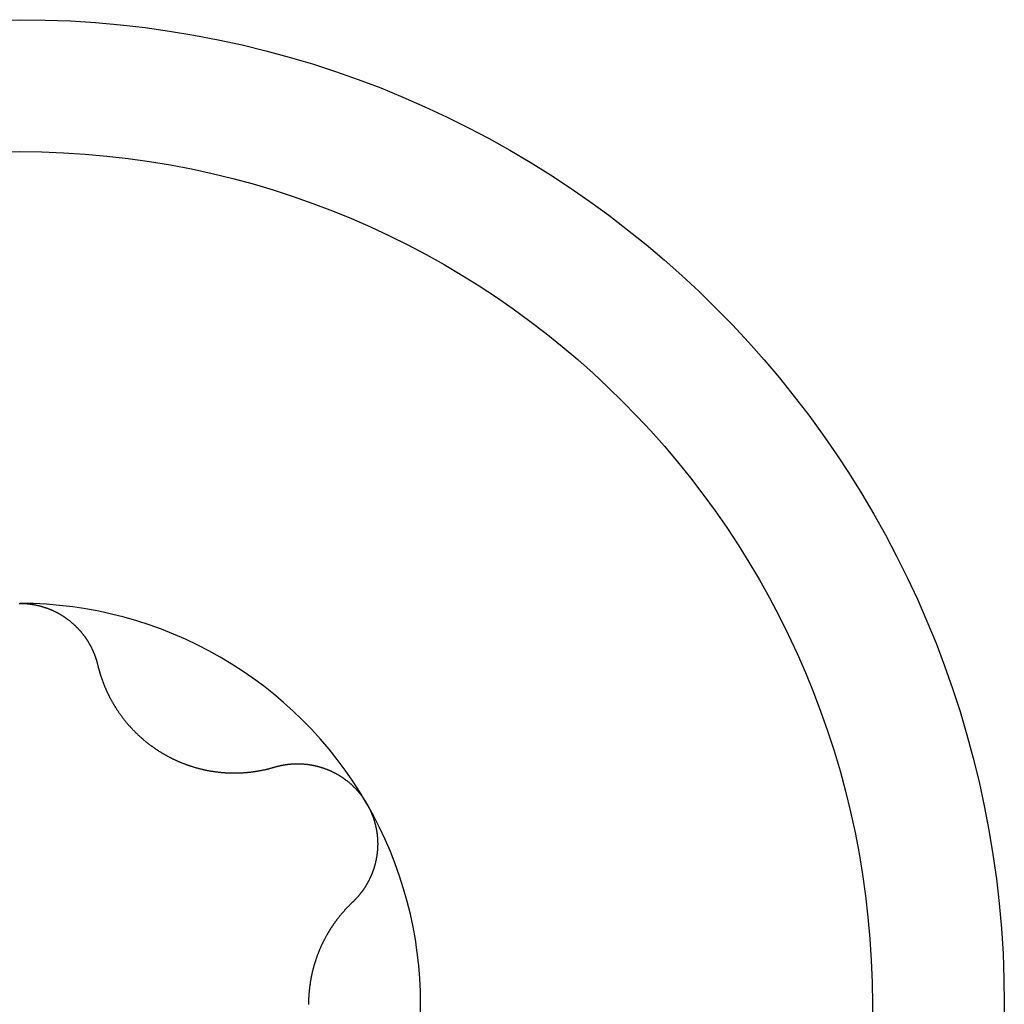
# Model space of a CAD drawing. Extents: x 1107 to 4046, y 937 to 3355.
# Tile 652 of 656: x 2152 to 2157, y 2886 to 2891. Entities that reach past the tile are written whole.
import ezdxf

# ---------------------------------------------------------------- set-up
doc = ezdxf.new("R2010")
doc.units = 0
doc.layers.add('KF_VIDA_L___C_BOTTOM', color=7, linetype='CONTINUOUS')

# ---------------------------------------------------------------- blocks, each defined once
blk = doc.blocks.new('KF_VIDA_L___C_BOTTOM')
at = {"layer": 'KF_VIDA_L___C_BOTTOM'}
for points in [[(-35.0021, 12.975, 0), (-35, 12.975, 0)], [(-35, 12.975, 0), (-34.9979, 12.975, 0), (-34.9958, 12.975, 0), (-34.9937, 12.9749, 0), (-34.9916, 12.9749, 0), (-34.9894, 12.9749, 0), (-34.9873, 12.9748, 0), (-34.9852, 12.9747, 0), (-34.9831, 12.9746, 0), (-34.981, 12.9745, 0), (-34.9788, 12.9744, 0), (-34.9767, 12.9743, 0), (-34.9746, 12.9741, 0), (-34.9725, 12.974, 0), (-34.9703, 12.9738, 0), (-34.9682, 12.9737, 0), (-34.9661, 12.9735, 0), (-34.9639, 12.9733, 0), (-34.9618, 12.9731, 0), (-34.9597, 12.9729, 0), (-34.9576, 12.9726, 0), (-34.9554, 12.9724, 0), (-34.9533, 12.9721, 0), (-34.9512, 12.9719, 0), (-34.9491, 12.9716, 0), (-34.9469, 12.9713, 0), (-34.9448, 12.971, 0), (-34.9427, 12.9707, 0), (-34.9405, 12.9704, 0), (-34.9384, 12.97, 0), (-34.9363, 12.9697, 0), (-34.9342, 12.9693, 0), (-34.932, 12.969, 0), (-34.9299, 12.9686, 0), (-34.9278, 12.9682, 0), (-34.9257, 12.9678, 0), (-34.9236, 12.9674, 0), (-34.9215, 12.967, 0), (-34.9193, 12.9665, 0), (-34.9172, 12.9661, 0), (-34.9151, 12.9656, 0), (-34.913, 12.9652, 0), (-34.9109, 12.9647, 0), (-34.9088, 12.9642, 0), (-34.9067, 12.9637, 0), (-34.9046, 12.9632, 0), (-34.9025, 12.9626, 0), (-34.9004, 12.9621, 0), (-34.8983, 12.9615, 0), (-34.8962, 12.961, 0), (-34.8941, 12.9604, 0), (-34.8921, 12.9598, 0), (-34.89, 12.9592, 0), (-34.8879, 12.9586, 0), (-34.8858, 12.958, 0), (-34.8837, 12.9574, 0), (-34.8817, 12.9567, 0), (-34.8796, 12.9561, 0), (-34.8776, 12.9554, 0), (-34.8755, 12.9548, 0), (-34.8734, 12.9541, 0), (-34.8714, 12.9534, 0), (-34.8693, 12.9527, 0), (-34.8673, 12.952, 0), (-34.8653, 12.9512, 0), (-34.8632, 12.9505, 0), (-34.8612, 12.9497, 0), (-34.8592, 12.949, 0), (-34.8572, 12.9482, 0), (-34.8551, 12.9474, 0), (-34.8531, 12.9466, 0), (-34.8511, 12.9458, 0), (-34.8491, 12.945, 0), (-34.8471, 12.9442, 0), (-34.8451, 12.9433, 0), (-34.8432, 12.9425, 0), (-34.8412, 12.9416, 0), (-34.8392, 12.9408, 0), (-34.8372, 12.9399, 0), (-34.8353, 12.939, 0), (-34.8333, 12.9381, 0), (-34.8313, 12.9372, 0), (-34.8294, 12.9363, 0), (-34.8275, 12.9353, 0), (-34.8255, 12.9344, 0), (-34.8236, 12.9334, 0), (-34.8217, 12.9325, 0), (-34.8198, 12.9315, 0), (-34.8178, 12.9305, 0), (-34.8159, 12.9295, 0), (-34.814, 12.9285, 0), (-34.8122, 12.9275, 0), (-34.8103, 12.9264, 0), (-34.8084, 12.9254, 0), (-34.8065, 12.9243, 0), (-34.8047, 12.9233, 0), (-34.8028, 12.9222, 0), (-34.801, 12.9211, 0), (-34.7991, 12.9201, 0), (-34.7973, 12.919, 0), (-34.7954, 12.9179, 0), (-34.7936, 12.9167, 0), (-34.7918, 12.9156, 0), (-34.79, 12.9145, 0), (-34.7882, 12.9133, 0), (-34.7864, 12.9122, 0), (-34.7846, 12.911, 0), (-34.7828, 12.9098, 0), (-34.7811, 12.9087, 0), (-34.7793, 12.9075, 0), (-34.7775, 12.9063, 0), (-34.7758, 12.9051, 0), (-34.7741, 12.9039, 0), (-34.7723, 12.9026, 0), (-34.7706, 12.9014, 0), (-34.7689, 12.9002, 0), (-34.7672, 12.8989, 0), (-34.7655, 12.8977, 0), (-34.7638, 12.8964, 0), (-34.7621, 12.8951, 0), (-34.7604, 12.8939, 0), (-34.7587, 12.8926, 0), (-34.7571, 12.8913, 0), (-34.7554, 12.89, 0), (-34.7538, 12.8887, 0), (-34.7521, 12.8874, 0), (-34.7505, 12.886, 0), (-34.7489, 12.8847, 0), (-34.7473, 12.8834, 0), (-34.7457, 12.882, 0), (-34.7441, 12.8807, 0), (-34.7425, 12.8793, 0), (-34.7409, 12.878, 0), (-34.7393, 12.8766, 0), (-34.7378, 12.8752, 0), (-34.7362, 12.8738, 0), (-34.7347, 12.8724, 0), (-34.7332, 12.8711, 0), (-34.7316, 12.8697, 0), (-34.7301, 12.8682, 0), (-34.7286, 12.8668, 0), (-34.7271, 12.8654, 0), (-34.7256, 12.864, 0), (-34.7241, 12.8626, 0), (-34.7227, 12.8611, 0), (-34.7212, 12.8597, 0), (-34.7198, 12.8582, 0), (-34.7183, 12.8568, 0), (-34.7169, 12.8553, 0), (-34.7155, 12.8539, 0), (-34.7141, 12.8524, 0), (-34.7126, 12.8509, 0), (-34.7113, 12.8494, 0), (-34.7099, 12.848, 0), (-34.7085, 12.8465, 0), (-34.7071, 12.845, 0), (-34.7058, 12.8435, 0), (-34.7044, 12.842, 0), (-34.7031, 12.8405, 0), (-34.7018, 12.839, 0), (-34.7005, 12.8374, 0), (-34.6992, 12.8359, 0), (-34.6979, 12.8344, 0), (-34.6966, 12.8329, 0), (-34.6953, 12.8314, 0), (-34.694, 12.8298, 0), (-34.6928, 12.8283, 0), (-34.6916, 12.8267, 0), (-34.6903, 12.8252, 0), (-34.6891, 12.8237, 0), (-34.6879, 12.8221, 0), (-34.6867, 12.8205, 0), (-34.6855, 12.819, 0), (-34.6843, 12.8174, 0), (-34.6831, 12.8158, 0), (-34.682, 12.8143, 0), (-34.6808, 12.8127, 0), (-34.6796, 12.8111, 0), (-34.6785, 12.8095, 0), (-34.6774, 12.8079, 0), (-34.6762, 12.8062, 0), (-34.6751, 12.8046, 0), (-34.674, 12.803, 0), (-34.6729, 12.8014, 0), (-34.6718, 12.7997, 0), (-34.6707, 12.7981, 0), (-34.6696, 12.7964, 0), (-34.6685, 12.7947, 0), (-34.6675, 12.7931, 0), (-34.6664, 12.7914, 0), (-34.6653, 12.7897, 0), (-34.6643, 12.7881, 0), (-34.6633, 12.7864, 0), (-34.6622, 12.7847, 0), (-34.6612, 12.783, 0), (-34.6602, 12.7813, 0), (-34.6592, 12.7796, 0), (-34.6582, 12.7778, 0), (-34.6572, 12.7761, 0), (-34.6562, 12.7744, 0), (-34.6553, 12.7727, 0), (-34.6543, 12.7709, 0), (-34.6533, 12.7692, 0), (-34.6524, 12.7674, 0), (-34.6515, 12.7657, 0), (-34.6505, 12.7639, 0), (-34.6496, 12.7622, 0), (-34.6487, 12.7604, 0), (-34.6478, 12.7586, 0), (-34.6469, 12.7568, 0), (-34.646, 12.7551, 0), (-34.6451, 12.7533, 0), (-34.6443, 12.7515, 0), (-34.6434, 12.7497, 0), (-34.6426, 12.7479, 0), (-34.6417, 12.7461, 0), (-34.6409, 12.7443, 0), (-34.6401, 12.7425, 0), (-34.6392, 12.7407, 0), (-34.6384, 12.7388, 0), (-34.6376, 12.737, 0), (-34.6368, 12.7352, 0), (-34.6361, 12.7334, 0), (-34.6353, 12.7315, 0), (-34.6345, 12.7297, 0), (-34.6338, 12.7278, 0), (-34.633, 12.726, 0), (-34.6323, 12.7241, 0), (-34.6316, 12.7223, 0), (-34.6309, 12.7204, 0), (-34.6302, 12.7186, 0), (-34.6295, 12.7167, 0), (-34.6288, 12.7148, 0), (-34.6281, 12.713, 0), (-34.6274, 12.7111, 0), (-34.6268, 12.7092, 0), (-34.6261, 12.7073, 0), (-34.6255, 12.7055, 0), (-34.6249, 12.7036, 0), (-34.6242, 12.7017, 0), (-34.6236, 12.6998, 0), (-34.623, 12.6979, 0), (-34.6224, 12.696, 0), (-34.6219, 12.6941, 0), (-34.6213, 12.6922, 0), (-34.6207, 12.6903, 0), (-34.6202, 12.6884, 0), (-34.6196, 12.6865, 0), (-34.6191, 12.6846, 0), (-34.6186, 12.6827, 0), (-34.6181, 12.6808, 0), (-34.6176, 12.6788, 0), (-34.6171, 12.6769, 0), (-34.6166, 12.675, 0), (-34.6161, 12.6731, 0), (-34.6157, 12.6711, 0)], [(-34.6157, 12.6711, 0), (-34.6151, 12.6688, 0), (-34.6145, 12.6665, 0), (-34.614, 12.6641, 0), (-34.6134, 12.6618, 0), (-34.6128, 12.6594, 0), (-34.6122, 12.6571, 0), (-34.6116, 12.6548, 0), (-34.6109, 12.6524, 0), (-34.6103, 12.6501, 0), (-34.6097, 12.6478, 0), (-34.609, 12.6455, 0), (-34.6084, 12.6431, 0), (-34.6077, 12.6408, 0), (-34.6071, 12.6385, 0), (-34.6064, 12.6362, 0), (-34.6057, 12.6339, 0), (-34.605, 12.6316, 0), (-34.6043, 12.6293, 0), (-34.6036, 12.627, 0), (-34.6029, 12.6247, 0), (-34.6022, 12.6224, 0), (-34.6014, 12.6201, 0), (-34.6007, 12.6178, 0), (-34.6, 12.6155, 0), (-34.5992, 12.6132, 0), (-34.5985, 12.611, 0), (-34.5977, 12.6087, 0), (-34.5969, 12.6064, 0), (-34.5961, 12.6042, 0), (-34.5953, 12.6019, 0), (-34.5945, 12.5996, 0), (-34.5937, 12.5974, 0), (-34.5929, 12.5951, 0), (-34.5921, 12.5929, 0), (-34.5913, 12.5906, 0), (-34.5904, 12.5884, 0), (-34.5896, 12.5862, 0), (-34.5888, 12.5839, 0), (-34.5879, 12.5817, 0), (-34.587, 12.5795, 0), (-34.5862, 12.5773, 0), (-34.5853, 12.5751, 0), (-34.5844, 12.5728, 0), (-34.5835, 12.5706, 0), (-34.5826, 12.5684, 0), (-34.5817, 12.5662, 0), (-34.5808, 12.564, 0), (-34.5799, 12.5619, 0), (-34.579, 12.5597, 0), (-34.578, 12.5575, 0), (-34.5771, 12.5553, 0), (-34.5762, 12.5532, 0), (-34.5752, 12.551, 0), (-34.5742, 12.5488, 0), (-34.5733, 12.5467, 0), (-34.5723, 12.5445, 0), (-34.5713, 12.5424, 0), (-34.5703, 12.5403, 0), (-34.5694, 12.5381, 0), (-34.5684, 12.536, 0), (-34.5674, 12.5339, 0), (-34.5663, 12.5318, 0), (-34.5653, 12.5296, 0), (-34.5643, 12.5275, 0), (-34.5633, 12.5254, 0), (-34.5622, 12.5233, 0), (-34.5612, 12.5212, 0), (-34.5601, 12.5191, 0), (-34.5591, 12.5171, 0), (-34.558, 12.5149, 0), (-34.5569, 12.5128, 0), (-34.5558, 12.5107, 0), (-34.5547, 12.5086, 0), (-34.5536, 12.5065, 0), (-34.5525, 12.5044, 0), (-34.5513, 12.5023, 0), (-34.5502, 12.5002, 0), (-34.549, 12.4981, 0), (-34.5479, 12.496, 0), (-34.5467, 12.4939, 0), (-34.5455, 12.4918, 0), (-34.5443, 12.4896, 0), (-34.5431, 12.4875, 0), (-34.5419, 12.4854, 0), (-34.5406, 12.4833, 0), (-34.5394, 12.4812, 0), (-34.5381, 12.4791, 0), (-34.5369, 12.477, 0), (-34.5356, 12.4748, 0), (-34.5343, 12.4727, 0), (-34.5331, 12.4706, 0), (-34.5318, 12.4685, 0), (-34.5304, 12.4664, 0), (-34.5291, 12.4643, 0), (-34.5278, 12.4622, 0), (-34.5265, 12.4601, 0), (-34.5251, 12.4579, 0), (-34.5238, 12.4558, 0), (-34.5224, 12.4537, 0), (-34.521, 12.4516, 0), (-34.5196, 12.4495, 0), (-34.5182, 12.4474, 0), (-34.5168, 12.4453, 0), (-34.5154, 12.4432, 0), (-34.514, 12.4411, 0), (-34.5126, 12.439, 0), (-34.5111, 12.4369, 0), (-34.5097, 12.4349, 0), (-34.5082, 12.4328, 0), (-34.5067, 12.4307, 0), (-34.5052, 12.4286, 0), (-34.5037, 12.4265, 0), (-34.5022, 12.4244, 0), (-34.5007, 12.4224, 0), (-34.4992, 12.4203, 0), (-34.4977, 12.4182, 0), (-34.4961, 12.4162, 0), (-34.4946, 12.4141, 0), (-34.493, 12.412, 0), (-34.4915, 12.41, 0), (-34.4899, 12.4079, 0), (-34.4883, 12.4059, 0), (-34.4867, 12.4038, 0), (-34.4851, 12.4018, 0), (-34.4835, 12.3998, 0), (-34.4819, 12.3977, 0), (-34.4803, 12.3957, 0), (-34.4786, 12.3937, 0), (-34.477, 12.3917, 0), (-34.4753, 12.3896, 0), (-34.4736, 12.3876, 0), (-34.472, 12.3856, 0), (-34.4703, 12.3836, 0), (-34.4686, 12.3816, 0), (-34.4669, 12.3796, 0), (-34.4652, 12.3776, 0), (-34.4634, 12.3757, 0), (-34.4617, 12.3737, 0), (-34.46, 12.3717, 0), (-34.4582, 12.3698, 0), (-34.4565, 12.3678, 0), (-34.4547, 12.3658, 0), (-34.4529, 12.3639, 0), (-34.4511, 12.362, 0), (-34.4494, 12.36, 0), (-34.4476, 12.3581, 0), (-34.4457, 12.3562, 0), (-34.4439, 12.3543, 0), (-34.4421, 12.3523, 0), (-34.4403, 12.3504, 0), (-34.4384, 12.3485, 0), (-34.4366, 12.3467, 0), (-34.4347, 12.3448, 0), (-34.4328, 12.3429, 0), (-34.431, 12.341, 0), (-34.4291, 12.3392, 0), (-34.4272, 12.3373, 0), (-34.4253, 12.3354, 0), (-34.4234, 12.3336, 0), (-34.4215, 12.3318, 0), (-34.4195, 12.3299, 0), (-34.4176, 12.3281, 0), (-34.4157, 12.3263, 0), (-34.4137, 12.3245, 0), (-34.4118, 12.3227, 0), (-34.4098, 12.3209, 0), (-34.4079, 12.3191, 0), (-34.4059, 12.3173, 0), (-34.4039, 12.3156, 0), (-34.4019, 12.3138, 0), (-34.3999, 12.312, 0), (-34.3979, 12.3103, 0), (-34.3959, 12.3086, 0), (-34.3939, 12.3068, 0), (-34.3919, 12.3051, 0), (-34.3899, 12.3034, 0), (-34.3879, 12.3017, 0), (-34.3858, 12.3, 0), (-34.3838, 12.2983, 0), (-34.3817, 12.2966, 0), (-34.3797, 12.2949, 0), (-34.3776, 12.2932, 0), (-34.3756, 12.2916, 0), (-34.3735, 12.2899, 0), (-34.3714, 12.2883, 0), (-34.3693, 12.2867, 0), (-34.3673, 12.285, 0), (-34.3652, 12.2834, 0), (-34.3631, 12.2818, 0), (-34.361, 12.2802, 0), (-34.3589, 12.2786, 0), (-34.3568, 12.277, 0), (-34.3547, 12.2755, 0), (-34.3526, 12.2739, 0), (-34.3504, 12.2723, 0), (-34.3483, 12.2708, 0), (-34.3462, 12.2693, 0), (-34.3441, 12.2677, 0), (-34.3419, 12.2662, 0), (-34.3398, 12.2647, 0), (-34.3376, 12.2632, 0), (-34.3355, 12.2617, 0), (-34.3334, 12.2602, 0), (-34.3312, 12.2587, 0), (-34.329, 12.2573, 0), (-34.3269, 12.2558, 0), (-34.3247, 12.2544, 0), (-34.3226, 12.253, 0), (-34.3204, 12.2515, 0), (-34.3182, 12.2501, 0), (-34.316, 12.2487, 0), (-34.3139, 12.2473, 0), (-34.3117, 12.2459, 0), (-34.3095, 12.2446, 0), (-34.3073, 12.2432, 0), (-34.3051, 12.2418, 0), (-34.303, 12.2405, 0), (-34.3008, 12.2392, 0), (-34.2986, 12.2378, 0), (-34.2964, 12.2365, 0), (-34.2942, 12.2352, 0), (-34.292, 12.2339, 0), (-34.2898, 12.2327, 0), (-34.2876, 12.2314, 0), (-34.2854, 12.2301, 0), (-34.2832, 12.2289, 0), (-34.2809, 12.2276, 0), (-34.2787, 12.2264, 0), (-34.2765, 12.2251, 0), (-34.2742, 12.2239, 0), (-34.272, 12.2227, 0), (-34.2697, 12.2215, 0), (-34.2674, 12.2203, 0), (-34.2651, 12.2191, 0), (-34.2629, 12.2179, 0), (-34.2606, 12.2167, 0), (-34.2583, 12.2155, 0), (-34.2559, 12.2143, 0), (-34.2536, 12.2132, 0), (-34.2513, 12.212, 0), (-34.249, 12.2109, 0), (-34.2466, 12.2097, 0), (-34.2443, 12.2086, 0), (-34.2419, 12.2074, 0), (-34.2396, 12.2063, 0), (-34.2372, 12.2052, 0), (-34.2348, 12.2041, 0), (-34.2325, 12.203, 0), (-34.2301, 12.2019, 0), (-34.2277, 12.2008, 0), (-34.2253, 12.1998, 0), (-34.2229, 12.1987, 0), (-34.2205, 12.1976, 0), (-34.2181, 12.1966, 0), (-34.2157, 12.1956, 0), (-34.2132, 12.1945, 0), (-34.2108, 12.1935, 0), (-34.2084, 12.1925, 0), (-34.2059, 12.1915, 0), (-34.2035, 12.1905, 0), (-34.201, 12.1895, 0), (-34.1986, 12.1885, 0), (-34.1961, 12.1875, 0), (-34.1937, 12.1866, 0), (-34.1912, 12.1856, 0), (-34.1887, 12.1847, 0), (-34.1863, 12.1837, 0), (-34.1838, 12.1828, 0), (-34.1813, 12.1819, 0), (-34.1788, 12.181, 0), (-34.1763, 12.1801, 0), (-34.1738, 12.1792, 0), (-34.1713, 12.1783, 0), (-34.1688, 12.1774, 0), (-34.1663, 12.1766, 0), (-34.1638, 12.1757, 0), (-34.1613, 12.1748, 0), (-34.1587, 12.174, 0), (-34.1562, 12.1732, 0), (-34.1537, 12.1724, 0), (-34.1512, 12.1716, 0), (-34.1486, 12.1708, 0), (-34.1461, 12.17, 0), (-34.1436, 12.1692, 0), (-34.141, 12.1684, 0), (-34.1385, 12.1677, 0), (-34.1359, 12.1669, 0), (-34.1334, 12.1662, 0), (-34.1308, 12.1654, 0), (-34.1283, 12.1647, 0), (-34.1257, 12.164, 0), (-34.1232, 12.1633, 0), (-34.1206, 12.1626, 0), (-34.118, 12.1619, 0), (-34.1155, 12.1613, 0), (-34.1129, 12.1606, 0), (-34.1104, 12.16, 0), (-34.1078, 12.1593, 0), (-34.1052, 12.1587, 0), (-34.1026, 12.1581, 0), (-34.1001, 12.1575, 0), (-34.0975, 12.1569, 0), (-34.0949, 12.1563, 0), (-34.0924, 12.1557, 0), (-34.0898, 12.1552, 0), (-34.0872, 12.1546, 0), (-34.0846, 12.1541, 0), (-34.0821, 12.1535, 0), (-34.0795, 12.153, 0), (-34.0769, 12.1525, 0), (-34.0743, 12.152, 0), (-34.0718, 12.1515, 0), (-34.0692, 12.151, 0), (-34.0666, 12.1506, 0), (-34.064, 12.1501, 0), (-34.0615, 12.1497, 0), (-34.0589, 12.1492, 0), (-34.0563, 12.1488, 0), (-34.0537, 12.1484, 0), (-34.0512, 12.148, 0), (-34.0486, 12.1476, 0), (-34.046, 12.1472, 0), (-34.0435, 12.1468, 0), (-34.0409, 12.1464, 0), (-34.0383, 12.1461, 0), (-34.0357, 12.1457, 0), (-34.0332, 12.1454, 0), (-34.0306, 12.1451, 0), (-34.0281, 12.1447, 0), (-34.0255, 12.1444, 0), (-34.0229, 12.1441, 0), (-34.0204, 12.1438, 0), (-34.0178, 12.1436, 0), (-34.0153, 12.1433, 0), (-34.0127, 12.143, 0), (-34.0102, 12.1428, 0), (-34.0076, 12.1425, 0), (-34.0051, 12.1423, 0), (-34.0026, 12.1421, 0), (-34, 12.1419, 0), (-33.9975, 12.1417, 0), (-33.995, 12.1415, 0), (-33.9924, 12.1413, 0), (-33.9899, 12.1411, 0), (-33.9874, 12.1409, 0), (-33.9849, 12.1408, 0), (-33.9823, 12.1406, 0), (-33.9798, 12.1405, 0), (-33.9773, 12.1404, 0), (-33.9748, 12.1402, 0), (-33.9723, 12.1401, 0), (-33.9698, 12.14, 0), (-33.9673, 12.1399, 0), (-33.9648, 12.1398, 0), (-33.9624, 12.1398, 0), (-33.9599, 12.1397, 0), (-33.9574, 12.1396, 0), (-33.9549, 12.1396, 0), (-33.9525, 12.1395, 0), (-33.95, 12.1395, 0), (-33.9476, 12.1395, 0), (-33.9451, 12.1395, 0), (-33.9427, 12.1395, 0), (-33.9402, 12.1395, 0), (-33.9378, 12.1395, 0), (-33.9354, 12.1395, 0), (-33.9329, 12.1395, 0), (-33.9305, 12.1396, 0), (-33.9281, 12.1396, 0), (-33.9257, 12.1397, 0), (-33.9233, 12.1397, 0), (-33.9209, 12.1398, 0), (-33.9185, 12.1399, 0), (-33.9161, 12.1399, 0), (-33.9137, 12.14, 0), (-33.9114, 12.1401, 0), (-33.909, 12.1403, 0), (-33.9067, 12.1404, 0), (-33.9043, 12.1405, 0), (-33.902, 12.1406, 0), (-33.8996, 12.1408, 0), (-33.8973, 12.1409, 0), (-33.895, 12.1411, 0), (-33.8926, 12.1413, 0), (-33.8903, 12.1414, 0), (-33.8879, 12.1416, 0), (-33.8856, 12.1418, 0), (-33.8833, 12.142, 0), (-33.8809, 12.1422, 0), (-33.8786, 12.1424, 0), (-33.8762, 12.1427, 0), (-33.8739, 12.1429, 0), (-33.8715, 12.1431, 0), (-33.8692, 12.1434, 0), (-33.8668, 12.1436, 0), (-33.8645, 12.1439, 0), (-33.8621, 12.1442, 0), (-33.8598, 12.1445, 0), (-33.8574, 12.1448, 0), (-33.8551, 12.1451, 0), (-33.8527, 12.1454, 0), (-33.8504, 12.1457, 0), (-33.848, 12.146, 0), (-33.8457, 12.1463, 0), (-33.8433, 12.1467, 0), (-33.841, 12.147, 0), (-33.8386, 12.1474, 0), (-33.8362, 12.1477, 0), (-33.8339, 12.1481, 0), (-33.8315, 12.1485, 0), (-33.8292, 12.1489, 0), (-33.8268, 12.1493, 0), (-33.8245, 12.1497, 0), (-33.8221, 12.1501, 0), (-33.8198, 12.1505, 0), (-33.8174, 12.151, 0), (-33.815, 12.1514, 0), (-33.8127, 12.1518, 0), (-33.8103, 12.1523, 0), (-33.808, 12.1528, 0), (-33.8056, 12.1532, 0), (-33.8033, 12.1537, 0), (-33.8009, 12.1542, 0), (-33.7986, 12.1547, 0), (-33.7962, 12.1552, 0), (-33.7939, 12.1557, 0), (-33.7915, 12.1562, 0), (-33.7892, 12.1568, 0), (-33.7868, 12.1573, 0), (-33.7845, 12.1579, 0), (-33.7822, 12.1584, 0), (-33.7798, 12.159, 0), (-33.7775, 12.1595, 0), (-33.7751, 12.1601, 0), (-33.7728, 12.1607, 0), (-33.7705, 12.1613, 0), (-33.7681, 12.1619, 0), (-33.7658, 12.1625, 0), (-33.7635, 12.1632, 0), (-33.7611, 12.1638, 0), (-33.7588, 12.1644, 0), (-33.7565, 12.1651, 0), (-33.7542, 12.1657, 0), (-33.7519, 12.1664, 0), (-33.7495, 12.1671, 0), (-33.7472, 12.1677, 0), (-33.7449, 12.1684, 0)], [(-33.7449, 12.1684, 0), (-33.743, 12.169, 0), (-33.7411, 12.1695, 0), (-33.7392, 12.1701, 0), (-33.7373, 12.1706, 0), (-33.7354, 12.1711, 0), (-33.7335, 12.1717, 0), (-33.7316, 12.1722, 0), (-33.7296, 12.1726, 0), (-33.7277, 12.1731, 0), (-33.7258, 12.1736, 0), (-33.7239, 12.1741, 0), (-33.7219, 12.1745, 0), (-33.72, 12.175, 0), (-33.7181, 12.1754, 0), (-33.7161, 12.1758, 0), (-33.7142, 12.1763, 0), (-33.7122, 12.1767, 0), (-33.7103, 12.1771, 0), (-33.7083, 12.1774, 0), (-33.7064, 12.1778, 0), (-33.7044, 12.1782, 0), (-33.7025, 12.1786, 0), (-33.7005, 12.1789, 0), (-33.6986, 12.1792, 0), (-33.6966, 12.1796, 0), (-33.6946, 12.1799, 0), (-33.6927, 12.1802, 0), (-33.6907, 12.1805, 0), (-33.6887, 12.1808, 0), (-33.6868, 12.1811, 0), (-33.6848, 12.1813, 0), (-33.6828, 12.1816, 0), (-33.6808, 12.1818, 0), (-33.6789, 12.1821, 0), (-33.6769, 12.1823, 0), (-33.6749, 12.1825, 0), (-33.6729, 12.1828, 0), (-33.671, 12.183, 0), (-33.669, 12.1831, 0), (-33.667, 12.1833, 0), (-33.665, 12.1835, 0), (-33.663, 12.1837, 0), (-33.661, 12.1838, 0), (-33.6591, 12.184, 0), (-33.6571, 12.1841, 0), (-33.6551, 12.1842, 0), (-33.6531, 12.1843, 0), (-33.6511, 12.1844, 0), (-33.6491, 12.1845, 0), (-33.6471, 12.1846, 0), (-33.6452, 12.1847, 0), (-33.6432, 12.1848, 0), (-33.6412, 12.1848, 0), (-33.6392, 12.1849, 0), (-33.6372, 12.1849, 0), (-33.6352, 12.1849, 0), (-33.6332, 12.1849, 0), (-33.6313, 12.1849, 0), (-33.6293, 12.1849, 0), (-33.6273, 12.1849, 0), (-33.6253, 12.1849, 0), (-33.6233, 12.1849, 0), (-33.6213, 12.1848, 0), (-33.6194, 12.1848, 0), (-33.6174, 12.1847, 0), (-33.6154, 12.1846, 0), (-33.6134, 12.1845, 0), (-33.6114, 12.1844, 0), (-33.6095, 12.1843, 0), (-33.6075, 12.1842, 0), (-33.6055, 12.1841, 0), (-33.6035, 12.184, 0), (-33.6016, 12.1838, 0), (-33.5996, 12.1837, 0), (-33.5976, 12.1835, 0), (-33.5957, 12.1833, 0), (-33.5937, 12.1832, 0), (-33.5917, 12.183, 0), (-33.5898, 12.1828, 0), (-33.5878, 12.1826, 0), (-33.5859, 12.1823, 0), (-33.5839, 12.1821, 0), (-33.582, 12.1819, 0), (-33.58, 12.1816, 0), (-33.5781, 12.1813, 0), (-33.5761, 12.1811, 0), (-33.5742, 12.1808, 0), (-33.5722, 12.1805, 0), (-33.5703, 12.1802, 0), (-33.5683, 12.1799, 0), (-33.5663, 12.1795, 0), (-33.5644, 12.1792, 0), (-33.5624, 12.1789, 0), (-33.5605, 12.1785, 0), (-33.5585, 12.1781, 0), (-33.5565, 12.1778, 0), (-33.5546, 12.1774, 0), (-33.5526, 12.177, 0), (-33.5506, 12.1765, 0), (-33.5486, 12.1761, 0), (-33.5467, 12.1757, 0), (-33.5447, 12.1752, 0), (-33.5427, 12.1748, 0), (-33.5407, 12.1743, 0), (-33.5388, 12.1738, 0), (-33.5368, 12.1733, 0), (-33.5348, 12.1728, 0), (-33.5328, 12.1723, 0), (-33.5308, 12.1718, 0), (-33.5289, 12.1713, 0), (-33.5269, 12.1707, 0), (-33.5249, 12.1702, 0), (-33.5229, 12.1696, 0), (-33.521, 12.169, 0), (-33.519, 12.1684, 0), (-33.517, 12.1678, 0), (-33.515, 12.1672, 0), (-33.513, 12.1666, 0), (-33.5111, 12.166, 0), (-33.5091, 12.1653, 0), (-33.5071, 12.1647, 0), (-33.5052, 12.164, 0), (-33.5032, 12.1634, 0), (-33.5012, 12.1627, 0), (-33.4992, 12.162, 0), (-33.4973, 12.1613, 0), (-33.4953, 12.1606, 0), (-33.4933, 12.1598, 0), (-33.4914, 12.1591, 0), (-33.4894, 12.1583, 0), (-33.4875, 12.1576, 0), (-33.4855, 12.1568, 0), (-33.4836, 12.156, 0), (-33.4816, 12.1552, 0), (-33.4797, 12.1544, 0), (-33.4777, 12.1536, 0), (-33.4758, 12.1528, 0), (-33.4738, 12.1519, 0), (-33.4719, 12.1511, 0), (-33.47, 12.1502, 0), (-33.468, 12.1494, 0), (-33.4661, 12.1485, 0), (-33.4642, 12.1476, 0), (-33.4623, 12.1467, 0), (-33.4603, 12.1458, 0), (-33.4584, 12.1449, 0), (-33.4565, 12.1439, 0), (-33.4546, 12.143, 0), (-33.4527, 12.142, 0), (-33.4508, 12.1411, 0), (-33.4489, 12.1401, 0), (-33.447, 12.1391, 0), (-33.4451, 12.1381, 0), (-33.4432, 12.1371, 0), (-33.4414, 12.1361, 0), (-33.4395, 12.135, 0), (-33.4376, 12.134, 0), (-33.4358, 12.133, 0), (-33.4339, 12.1319, 0), (-33.432, 12.1308, 0), (-33.4302, 12.1297, 0), (-33.4284, 12.1286, 0), (-33.4265, 12.1275, 0), (-33.4247, 12.1264, 0), (-33.4229, 12.1253, 0), (-33.421, 12.1241, 0), (-33.4192, 12.123, 0), (-33.4174, 12.1218, 0), (-33.4156, 12.1207, 0), (-33.4138, 12.1195, 0), (-33.412, 12.1183, 0), (-33.4102, 12.1171, 0), (-33.4085, 12.1159, 0), (-33.4067, 12.1146, 0), (-33.4049, 12.1134, 0), (-33.4032, 12.1122, 0), (-33.4014, 12.1109, 0), (-33.3996, 12.1096, 0), (-33.3979, 12.1084, 0), (-33.3962, 12.1071, 0), (-33.3944, 12.1058, 0), (-33.3927, 12.1045, 0), (-33.391, 12.1032, 0), (-33.3893, 12.1018, 0), (-33.3876, 12.1005, 0), (-33.3859, 12.0992, 0), (-33.3842, 12.0978, 0), (-33.3825, 12.0964, 0), (-33.3809, 12.0951, 0), (-33.3792, 12.0937, 0), (-33.3776, 12.0923, 0), (-33.3759, 12.0909, 0), (-33.3743, 12.0895, 0), (-33.3726, 12.0881, 0), (-33.371, 12.0866, 0), (-33.3694, 12.0852, 0), (-33.3678, 12.0838, 0), (-33.3662, 12.0823, 0), (-33.3646, 12.0808, 0), (-33.363, 12.0794, 0), (-33.3614, 12.0779, 0), (-33.3598, 12.0764, 0), (-33.3583, 12.0749, 0), (-33.3567, 12.0734, 0), (-33.3552, 12.0719, 0), (-33.3536, 12.0704, 0), (-33.3521, 12.0688, 0), (-33.3506, 12.0673, 0), (-33.3491, 12.0657, 0), (-33.3476, 12.0642, 0), (-33.3461, 12.0626, 0), (-33.3446, 12.0611, 0), (-33.3431, 12.0595, 0), (-33.3416, 12.0579, 0), (-33.3402, 12.0563, 0), (-33.3387, 12.0547, 0), (-33.3373, 12.0531, 0), (-33.3358, 12.0515, 0), (-33.3344, 12.0499, 0), (-33.333, 12.0483, 0), (-33.3316, 12.0466, 0), (-33.3302, 12.045, 0), (-33.3288, 12.0433, 0), (-33.3274, 12.0417, 0), (-33.326, 12.04, 0), (-33.3247, 12.0384, 0), (-33.3233, 12.0367, 0), (-33.322, 12.035, 0), (-33.3207, 12.0333, 0), (-33.3193, 12.0316, 0), (-33.318, 12.0299, 0), (-33.3167, 12.0282, 0), (-33.3154, 12.0265, 0), (-33.3141, 12.0248, 0), (-33.3129, 12.0231, 0), (-33.3116, 12.0213, 0), (-33.3103, 12.0196, 0), (-33.3091, 12.0179, 0), (-33.3079, 12.0161, 0), (-33.3067, 12.0144, 0), (-33.3054, 12.0126, 0), (-33.3042, 12.0109, 0), (-33.303, 12.0091, 0), (-33.3019, 12.0073, 0), (-33.3007, 12.0055, 0), (-33.2995, 12.0038, 0), (-33.2984, 12.002, 0), (-33.2973, 12.0002, 0), (-33.2961, 11.9984, 0), (-33.295, 11.9966, 0), (-33.2939, 11.9948, 0), (-33.2928, 11.993, 0), (-33.2917, 11.9911, 0), (-33.2907, 11.9893, 0), (-33.2896, 11.9875, 0)], [(-33.2896, 11.9875, 0), (-33.2886, 11.9857, 0), (-33.2875, 11.9838, 0), (-33.2865, 11.982, 0), (-33.2855, 11.9801, 0), (-33.2844, 11.9783, 0), (-33.2834, 11.9764, 0), (-33.2825, 11.9745, 0), (-33.2815, 11.9727, 0), (-33.2805, 11.9708, 0), (-33.2795, 11.9689, 0), (-33.2786, 11.967, 0), (-33.2776, 11.9651, 0), (-33.2767, 11.9631, 0), (-33.2758, 11.9612, 0), (-33.2749, 11.9593, 0), (-33.274, 11.9574, 0), (-33.2731, 11.9554, 0), (-33.2722, 11.9535, 0), (-33.2713, 11.9515, 0), (-33.2704, 11.9496, 0), (-33.2696, 11.9476, 0), (-33.2687, 11.9456, 0), (-33.2679, 11.9437, 0), (-33.2671, 11.9417, 0), (-33.2663, 11.9397, 0), (-33.2654, 11.9377, 0), (-33.2647, 11.9357, 0), (-33.2639, 11.9337, 0), (-33.2631, 11.9317, 0), (-33.2623, 11.9297, 0), (-33.2616, 11.9277, 0), (-33.2608, 11.9256, 0), (-33.2601, 11.9236, 0), (-33.2594, 11.9216, 0), (-33.2587, 11.9195, 0), (-33.258, 11.9175, 0), (-33.2573, 11.9155, 0), (-33.2566, 11.9134, 0), (-33.2559, 11.9114, 0), (-33.2553, 11.9093, 0), (-33.2546, 11.9072, 0), (-33.254, 11.9052, 0), (-33.2534, 11.9031, 0), (-33.2528, 11.901, 0), (-33.2522, 11.899, 0), (-33.2516, 11.8969, 0), (-33.251, 11.8948, 0), (-33.2504, 11.8927, 0), (-33.2499, 11.8906, 0), (-33.2493, 11.8885, 0), (-33.2488, 11.8864, 0), (-33.2482, 11.8843, 0), (-33.2477, 11.8822, 0), (-33.2472, 11.8801, 0), (-33.2467, 11.878, 0), (-33.2463, 11.8759, 0), (-33.2458, 11.8738, 0), (-33.2453, 11.8717, 0), (-33.2449, 11.8696, 0), (-33.2444, 11.8674, 0), (-33.244, 11.8653, 0), (-33.2436, 11.8632, 0), (-33.2432, 11.8611, 0), (-33.2428, 11.8589, 0), (-33.2424, 11.8568, 0), (-33.2421, 11.8547, 0), (-33.2417, 11.8525, 0), (-33.2414, 11.8504, 0), (-33.2411, 11.8483, 0), (-33.2407, 11.8461, 0), (-33.2404, 11.844, 0), (-33.2401, 11.8418, 0), (-33.2399, 11.8397, 0), (-33.2396, 11.8376, 0), (-33.2393, 11.8354, 0), (-33.2391, 11.8333, 0), (-33.2388, 11.8311, 0), (-33.2386, 11.829, 0), (-33.2384, 11.8268, 0), (-33.2382, 11.8247, 0), (-33.238, 11.8225, 0), (-33.2379, 11.8204, 0), (-33.2377, 11.8182, 0), (-33.2375, 11.8161, 0), (-33.2374, 11.8139, 0), (-33.2373, 11.8118, 0), (-33.2372, 11.8096, 0), (-33.2371, 11.8075, 0), (-33.237, 11.8054, 0), (-33.2369, 11.8032, 0), (-33.2368, 11.8011, 0), (-33.2368, 11.7989, 0), (-33.2368, 11.7968, 0), (-33.2367, 11.7946, 0), (-33.2367, 11.7925, 0), (-33.2367, 11.7903, 0), (-33.2367, 11.7882, 0), (-33.2367, 11.7861, 0), (-33.2368, 11.7839, 0), (-33.2368, 11.7818, 0), (-33.2369, 11.7796, 0), (-33.2369, 11.7775, 0), (-33.237, 11.7754, 0), (-33.2371, 11.7732, 0), (-33.2372, 11.7711, 0), (-33.2373, 11.769, 0), (-33.2374, 11.7669, 0), (-33.2376, 11.7647, 0), (-33.2377, 11.7626, 0), (-33.2379, 11.7605, 0), (-33.2381, 11.7584, 0), (-33.2382, 11.7563, 0), (-33.2384, 11.7541, 0), (-33.2386, 11.752, 0), (-33.2388, 11.7499, 0), (-33.2391, 11.7478, 0), (-33.2393, 11.7457, 0), (-33.2395, 11.7436, 0), (-33.2398, 11.7415, 0), (-33.2401, 11.7394, 0), (-33.2403, 11.7374, 0), (-33.2406, 11.7353, 0), (-33.2409, 11.7332, 0), (-33.2412, 11.7311, 0), (-33.2416, 11.729, 0), (-33.2419, 11.727, 0), (-33.2422, 11.7249, 0), (-33.2426, 11.7228, 0), (-33.2429, 11.7208, 0), (-33.2433, 11.7187, 0), (-33.2437, 11.7167, 0), (-33.2441, 11.7146, 0), (-33.2445, 11.7126, 0), (-33.2449, 11.7105, 0), (-33.2453, 11.7085, 0), (-33.2458, 11.7065, 0), (-33.2462, 11.7044, 0), (-33.2467, 11.7024, 0), (-33.2471, 11.7004, 0), (-33.2476, 11.6984, 0), (-33.2481, 11.6964, 0), (-33.2486, 11.6944, 0), (-33.2491, 11.6924, 0), (-33.2496, 11.6904, 0), (-33.2501, 11.6884, 0), (-33.2506, 11.6864, 0), (-33.2511, 11.6844, 0), (-33.2517, 11.6825, 0), (-33.2522, 11.6805, 0), (-33.2528, 11.6786, 0), (-33.2534, 11.6766, 0), (-33.254, 11.6747, 0), (-33.2546, 11.6727, 0), (-33.2552, 11.6708, 0), (-33.2558, 11.6689, 0), (-33.2564, 11.6669, 0), (-33.257, 11.665, 0), (-33.2577, 11.6631, 0), (-33.2583, 11.6612, 0), (-33.259, 11.6593, 0), (-33.2596, 11.6574, 0), (-33.2603, 11.6555, 0), (-33.261, 11.6537, 0), (-33.2617, 11.6518, 0), (-33.2624, 11.6499, 0), (-33.2631, 11.6481, 0), (-33.2638, 11.6462, 0), (-33.2645, 11.6444, 0), (-33.2652, 11.6426, 0), (-33.266, 11.6408, 0), (-33.2667, 11.6389, 0), (-33.2675, 11.6371, 0), (-33.2682, 11.6353, 0), (-33.269, 11.6335, 0), (-33.2698, 11.6317, 0), (-33.2706, 11.6299, 0), (-33.2714, 11.6281, 0), (-33.2722, 11.6263, 0), (-33.273, 11.6245, 0), (-33.2739, 11.6227, 0), (-33.2747, 11.6209, 0), (-33.2756, 11.6192, 0), (-33.2764, 11.6174, 0), (-33.2773, 11.6156, 0), (-33.2782, 11.6138, 0), (-33.2791, 11.6121, 0), (-33.28, 11.6103, 0), (-33.2809, 11.6085, 0), (-33.2818, 11.6068, 0), (-33.2827, 11.605, 0), (-33.2836, 11.6033, 0), (-33.2846, 11.6016, 0), (-33.2855, 11.5998, 0), (-33.2865, 11.5981, 0), (-33.2875, 11.5963, 0), (-33.2885, 11.5946, 0), (-33.2894, 11.5929, 0), (-33.2904, 11.5912, 0), (-33.2914, 11.5895, 0), (-33.2925, 11.5878, 0), (-33.2935, 11.5861, 0), (-33.2945, 11.5844, 0), (-33.2956, 11.5827, 0), (-33.2966, 11.581, 0), (-33.2977, 11.5793, 0), (-33.2987, 11.5776, 0), (-33.2998, 11.576, 0), (-33.3009, 11.5743, 0), (-33.302, 11.5726, 0), (-33.3031, 11.571, 0), (-33.3042, 11.5693, 0), (-33.3053, 11.5677, 0), (-33.3064, 11.566, 0), (-33.3076, 11.5644, 0), (-33.3087, 11.5628, 0), (-33.3098, 11.5611, 0), (-33.311, 11.5595, 0), (-33.3122, 11.5579, 0), (-33.3133, 11.5563, 0), (-33.3145, 11.5547, 0), (-33.3157, 11.5531, 0), (-33.3169, 11.5515, 0), (-33.3181, 11.5499, 0), (-33.3193, 11.5483, 0), (-33.3205, 11.5468, 0), (-33.3218, 11.5452, 0), (-33.323, 11.5436, 0), (-33.3243, 11.5421, 0), (-33.3255, 11.5405, 0), (-33.3268, 11.539, 0), (-33.328, 11.5375, 0), (-33.3293, 11.5359, 0), (-33.3306, 11.5344, 0), (-33.3319, 11.5329, 0), (-33.3332, 11.5314, 0), (-33.3345, 11.5299, 0), (-33.3358, 11.5284, 0), (-33.3371, 11.5269, 0), (-33.3384, 11.5254, 0), (-33.3398, 11.524, 0), (-33.3411, 11.5225, 0), (-33.3424, 11.521, 0), (-33.3438, 11.5196, 0), (-33.3452, 11.5181, 0), (-33.3465, 11.5167, 0), (-33.3479, 11.5153, 0), (-33.3493, 11.5138, 0), (-33.3507, 11.5124, 0), (-33.3521, 11.511, 0), (-33.3535, 11.5096, 0), (-33.3549, 11.5082, 0), (-33.3563, 11.5068, 0), (-33.3577, 11.5055, 0), (-33.3591, 11.5041, 0), (-33.3606, 11.5027, 0)], [(-33.3606, 11.5027, 0), (-33.3623, 11.5011, 0), (-33.3641, 11.4994, 0), (-33.3658, 11.4977, 0), (-33.3675, 11.4961, 0), (-33.3693, 11.4944, 0), (-33.371, 11.4927, 0), (-33.3727, 11.491, 0), (-33.3744, 11.4893, 0), (-33.3761, 11.4876, 0), (-33.3778, 11.4859, 0), (-33.3795, 11.4841, 0), (-33.3812, 11.4824, 0), (-33.3829, 11.4807, 0), (-33.3845, 11.479, 0), (-33.3862, 11.4772, 0), (-33.3879, 11.4755, 0), (-33.3895, 11.4737, 0), (-33.3912, 11.472, 0), (-33.3928, 11.4702, 0), (-33.3944, 11.4684, 0), (-33.3961, 11.4667, 0), (-33.3977, 11.4649, 0), (-33.3993, 11.4631, 0), (-33.4009, 11.4613, 0), (-33.4025, 11.4595, 0), (-33.4041, 11.4577, 0), (-33.4057, 11.4559, 0), (-33.4072, 11.4541, 0), (-33.4088, 11.4523, 0), (-33.4104, 11.4505, 0), (-33.4119, 11.4487, 0), (-33.4135, 11.4469, 0), (-33.415, 11.445, 0), (-33.4166, 11.4432, 0), (-33.4181, 11.4414, 0), (-33.4196, 11.4395, 0), (-33.4211, 11.4377, 0), (-33.4227, 11.4358, 0), (-33.4242, 11.434, 0), (-33.4256, 11.4321, 0), (-33.4271, 11.4302, 0), (-33.4286, 11.4284, 0), (-33.4301, 11.4265, 0), (-33.4315, 11.4246, 0), (-33.433, 11.4228, 0), (-33.4345, 11.4209, 0), (-33.4359, 11.419, 0), (-33.4373, 11.4171, 0), (-33.4388, 11.4152, 0), (-33.4402, 11.4133, 0), (-33.4416, 11.4114, 0), (-33.443, 11.4095, 0), (-33.4444, 11.4076, 0), (-33.4458, 11.4057, 0), (-33.4472, 11.4038, 0), (-33.4485, 11.4019, 0), (-33.4499, 11.4, 0), (-33.4513, 11.398, 0), (-33.4526, 11.3961, 0), (-33.454, 11.3942, 0), (-33.4553, 11.3923, 0), (-33.4566, 11.3903, 0), (-33.458, 11.3884, 0), (-33.4593, 11.3864, 0), (-33.4606, 11.3845, 0), (-33.4619, 11.3826, 0), (-33.4632, 11.3806, 0), (-33.4645, 11.3786, 0), (-33.4657, 11.3767, 0), (-33.467, 11.3747, 0), (-33.4683, 11.3727, 0), (-33.4696, 11.3707, 0), (-33.4708, 11.3687, 0), (-33.4721, 11.3667, 0), (-33.4734, 11.3646, 0), (-33.4746, 11.3626, 0), (-33.4759, 11.3605, 0), (-33.4771, 11.3585, 0), (-33.4784, 11.3564, 0), (-33.4796, 11.3543, 0), (-33.4808, 11.3523, 0), (-33.4821, 11.3502, 0), (-33.4833, 11.3481, 0), (-33.4845, 11.3459, 0), (-33.4857, 11.3438, 0), (-33.487, 11.3417, 0), (-33.4882, 11.3396, 0), (-33.4894, 11.3374, 0), (-33.4906, 11.3353, 0), (-33.4918, 11.3331, 0), (-33.4929, 11.3309, 0), (-33.4941, 11.3287, 0), (-33.4953, 11.3265, 0), (-33.4965, 11.3244, 0), (-33.4976, 11.3221, 0), (-33.4988, 11.3199, 0), (-33.4999, 11.3177, 0), (-33.5011, 11.3155, 0), (-33.5022, 11.3132, 0), (-33.5034, 11.311, 0), (-33.5045, 11.3087, 0), (-33.5056, 11.3065, 0), (-33.5067, 11.3042, 0), (-33.5078, 11.3019, 0), (-33.5089, 11.2997, 0), (-33.51, 11.2974, 0), (-33.5111, 11.2951, 0), (-33.5122, 11.2928, 0), (-33.5133, 11.2905, 0), (-33.5144, 11.2881, 0), (-33.5154, 11.2858, 0), (-33.5165, 11.2835, 0), (-33.5175, 11.2812, 0), (-33.5186, 11.2788, 0), (-33.5196, 11.2765, 0), (-33.5206, 11.2741, 0), (-33.5216, 11.2717, 0), (-33.5227, 11.2694, 0), (-33.5237, 11.267, 0), (-33.5247, 11.2646, 0), (-33.5256, 11.2622, 0), (-33.5266, 11.2598, 0), (-33.5276, 11.2574, 0), (-33.5286, 11.255, 0), (-33.5295, 11.2526, 0), (-33.5305, 11.2502, 0), (-33.5314, 11.2477, 0), (-33.5323, 11.2453, 0), (-33.5333, 11.2429, 0), (-33.5342, 11.2404, 0), (-33.5351, 11.238, 0), (-33.536, 11.2355, 0), (-33.5369, 11.2331, 0), (-33.5378, 11.2306, 0), (-33.5386, 11.2281, 0), (-33.5395, 11.2256, 0), (-33.5404, 11.2232, 0), (-33.5412, 11.2207, 0), (-33.542, 11.2182, 0), (-33.5429, 11.2157, 0), (-33.5437, 11.2132, 0), (-33.5445, 11.2107, 0), (-33.5453, 11.2082, 0), (-33.5461, 11.2057, 0), (-33.5469, 11.2031, 0), (-33.5476, 11.2006, 0), (-33.5484, 11.1981, 0), (-33.5491, 11.1956, 0), (-33.5499, 11.193, 0), (-33.5506, 11.1905, 0), (-33.5513, 11.1879, 0), (-33.552, 11.1854, 0), (-33.5527, 11.1828, 0), (-33.5534, 11.1803, 0), (-33.5541, 11.1777, 0), (-33.5548, 11.1751, 0), (-33.5555, 11.1726, 0), (-33.5561, 11.17, 0), (-33.5568, 11.1674, 0), (-33.5574, 11.1649, 0), (-33.558, 11.1623, 0), (-33.5586, 11.1597, 0), (-33.5592, 11.1571, 0), (-33.5598, 11.1545, 0), (-33.5604, 11.1519, 0), (-33.561, 11.1493, 0), (-33.5615, 11.1467, 0), (-33.5621, 11.1442, 0), (-33.5626, 11.1416, 0), (-33.5632, 11.139, 0), (-33.5637, 11.1363, 0), (-33.5642, 11.1337, 0), (-33.5647, 11.1311, 0), (-33.5652, 11.1285, 0), (-33.5657, 11.1259, 0), (-33.5662, 11.1233, 0), (-33.5666, 11.1207, 0), (-33.5671, 11.1181, 0), (-33.5675, 11.1155, 0), (-33.568, 11.1129, 0), (-33.5684, 11.1102, 0), (-33.5688, 11.1076, 0), (-33.5692, 11.105, 0), (-33.5696, 11.1024, 0), (-33.57, 11.0998, 0), (-33.5704, 11.0972, 0), (-33.5708, 11.0946, 0), (-33.5711, 11.0919, 0), (-33.5715, 11.0893, 0), (-33.5718, 11.0867, 0), (-33.5721, 11.0841, 0), (-33.5724, 11.0815, 0), (-33.5728, 11.0789, 0), (-33.5731, 11.0762, 0), (-33.5733, 11.0736, 0), (-33.5736, 11.071, 0), (-33.5739, 11.0684, 0), (-33.5741, 11.0658, 0), (-33.5744, 11.0632, 0), (-33.5746, 11.0606, 0), (-33.5749, 11.058, 0), (-33.5751, 11.0554, 0), (-33.5753, 11.0528, 0), (-33.5755, 11.0502, 0), (-33.5757, 11.0476, 0), (-33.5759, 11.045, 0), (-33.576, 11.0424, 0), (-33.5762, 11.0398, 0), (-33.5763, 11.0372, 0), (-33.5765, 11.0346, 0), (-33.5766, 11.032, 0), (-33.5767, 11.0295, 0), (-33.5768, 11.0269, 0), (-33.5769, 11.0243, 0), (-33.577, 11.0217, 0), (-33.5771, 11.0192, 0), (-33.5772, 11.0166, 0), (-33.5772, 11.014, 0), (-33.5773, 11.0115, 0), (-33.5773, 11.0089, 0), (-33.5774, 11.0064, 0), (-33.5774, 11.0038, 0), (-33.5774, 11.0013, 0), (-33.5774, 10.9987, 0)]]:
    blk.add_polyline3d(points, dxfattribs=at)
for radius in [4.85, 4.2]:
    blk.add_circle((-35, 11), radius, dxfattribs=at)
for start, end in [(30, 90), (330, 30)]:
    blk.add_arc((-35, 11), 1.975, start, end, dxfattribs=at)

msp = doc.modelspace()

# ---------------------------------------------------------------- block references
at = {"layer": 'KF_VIDA_L___C_BOTTOM'}
msp.add_blockref('KF_VIDA_L___C_BOTTOM', (2186.9791, 2875.0183), dxfattribs=at)

doc.saveas('drawing.dxf')
